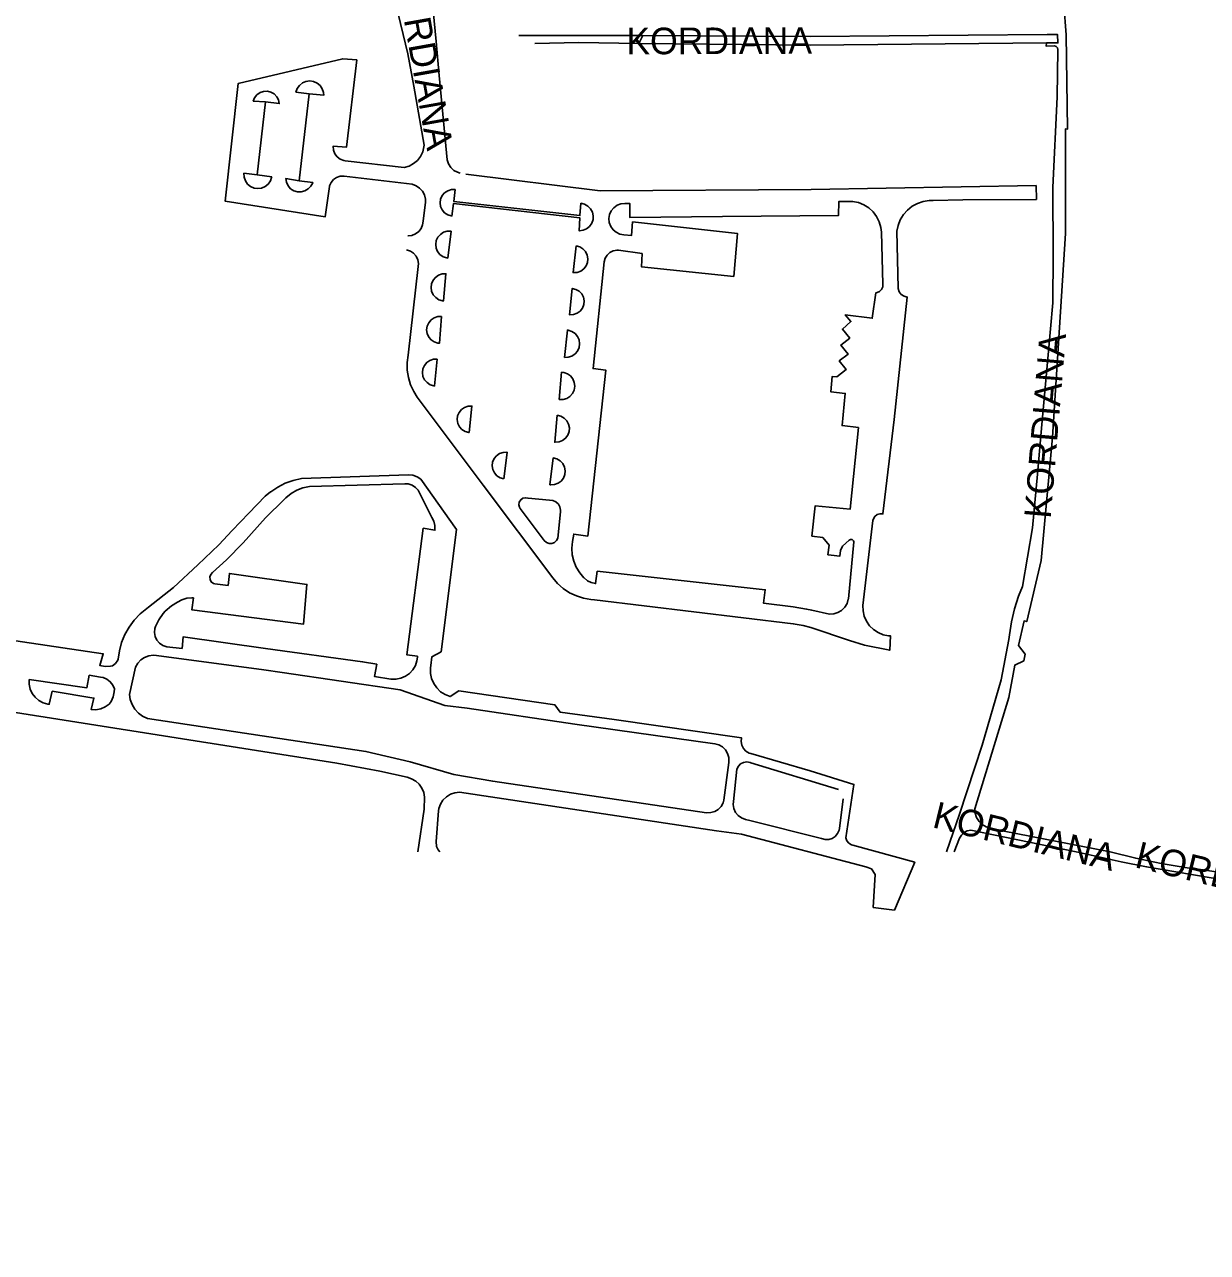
# Model space of a CAD drawing. Extents: x -304109 to -273954, y 21500 to 39796.
# Drawn here: x -292295.5 to -291850.6, y 25849.4 to 26311.2 of the extents above; entities that cross this region are included whole.
import ezdxf

# ---------------------------------------------------------------- set-up
doc = ezdxf.new("R2010")
doc.units = 0
doc.layers.add('krawedzie_ulic', color=7, linetype='Continuous')
doc.layers.add('nazwy_ulic', color=7, linetype='Continuous')

msp = doc.modelspace()

# ---------------------------------------------------------------- linework, layer by layer
at = {"layer": 'krawedzie_ulic'}
for points in [[(-292159.495, 26334.027), (-292151.388, 26300.194), (-292149.157, 26288.05), (-292145.231, 26265.845), (-292145.298, 26265.171), (-292145.755, 26263.321), (-292146.586, 26261.606), (-292147.756, 26260.103), (-292149.214, 26258.876), (-292150.895, 26257.979), (-292152.726, 26257.452), (-292174.943, 26259.952), (-292175.417, 26260.042), (-292176.772, 26260.569), (-292177.933, 26261.444), (-292178.814, 26262.6), (-292179.347, 26263.953), (-292179.494, 26265.399), (-292174.497, 26265.042), (-292170.572, 26297.879), (-292175.836, 26298.326), (-292215.141, 26289.039), (-292220.082, 26244.759), (-292182.516, 26238.812), (-292180.879, 26250.318), (-292180.836, 26250.475), (-292180.25, 26251.78), (-292179.328, 26252.874), (-292178.139, 26253.671), (-292176.777, 26254.11), (-292175.347, 26254.157), (-292149.765, 26251.121), (-292148.257, 26250.586), (-292146.928, 26249.695), (-292145.861, 26248.503), (-292145.121, 26247.084), (-292144.755, 26245.527), (-292144.739, 26244.333), (-292145.617, 26237.279), (-292145.791, 26235.816), (-292146.35, 26234.452), (-292147.253, 26233.289), (-292148.436, 26232.409), (-292149.81, 26231.878), (-292151.277, 26231.735), (-292151.344, 26231.738)], [(-292131.621, 26255.311), (-292132.648, 26255.606), (-292134.039, 26256.351), (-292135.2, 26257.421), (-292136.055, 26258.747), (-292136.551, 26260.245), (-292139.54, 26292.063), (-292140.703, 26304.757), (-292143.806, 26337.403)], [(-291904.673, 26318.809), (-291903.786, 26307.369), (-291903.203, 26271.844), (-291904.042, 26271.917), (-291904.034, 26250), (-291903.952, 26232.658), (-291908.877, 26155.981), (-291913.2, 26109.572), (-291918.594, 26086.609), (-291919.589, 26086.877), (-291921.639, 26077.606), (-291919.235, 26074.426), (-291919.713, 26071.848), (-291923.127, 26070.278), (-291925.268, 26058.027), (-291938.114, 26016.176), (-291937.963, 26014.573), (-291937.425, 26012.949), (-291936.525, 26011.494), (-291935.313, 26010.286), (-291933.854, 26009.392), (-291932.228, 26008.86), (-291887.15, 26000), (-291877.61, 25997.63), (-291867.982, 25995.649), (-291858.281, 25994.062), (-291852.237, 25993.277), (-291815.207, 25987.457)], [(-292109.63, 26307.04), (-292062.966, 26307.004)], [(-292062.966, 26307.004), (-292064.531, 26303.999)], [(-291911.12, 26304.312), (-291906.849, 26304.254), (-291906.964, 26307.407), (-291910.955, 26307.416), (-292000, 26306.64), (-292062.966, 26307.004)], [(-292064.531, 26303.999), (-292087.064, 26304.489), (-292103.6, 26304.108)], [(-292064.531, 26303.999), (-292000.033, 26303.484), (-291911.12, 26304.312)], [(-291911.12, 26304.312), (-291911.267, 26303.015), (-291908.192, 26303.18), (-291907.511, 26302.977), (-291907.041, 26302.443), (-291906.927, 26301.742), (-291906.939, 26301.659), (-291907.195, 26284.06), (-291908.772, 26249.953), (-291908.628, 26224.462), (-291908.82, 26206.571), (-291910.536, 26186.917), (-291912.874, 26160.784), (-291914.496, 26142.129), (-291916.405, 26121.898), (-291920.127, 26099.866), (-291921.695, 26096.136), (-291923.228, 26091.391), (-291924.376, 26086.538), (-291925.132, 26081.609), (-291925.302, 26079.88), (-291928.222, 26064.69), (-291935.326, 26040.127), (-291943.889, 26014.248), (-291948.727, 26000)], [(-292188.463, 26285.141), (-292193.459, 26285.766), (-292192.974, 26287.132), (-292192.136, 26288.314), (-292191.008, 26289.223), (-292189.675, 26289.791), (-292188.238, 26289.975), (-292186.805, 26289.761), (-292185.484, 26289.165), (-292184.375, 26288.232), (-292183.562, 26287.033), (-292183.106, 26285.658), (-292183.02, 26284.605), (-292188.463, 26285.141)], [(-292204.88, 26282.105), (-292209.52, 26282.373), (-292208.982, 26283.676), (-292208.101, 26284.776), (-292206.948, 26285.586), (-292205.614, 26286.042), (-292204.207, 26286.106), (-292202.837, 26285.775), (-292201.614, 26285.073), (-292200.637, 26284.058), (-292199.982, 26282.81), (-292199.705, 26281.48), (-292204.88, 26282.105)], [(-292192.21, 26252.461), (-292188.463, 26285.141)], [(-292208.003, 26254.604), (-292204.88, 26282.105)], [(-292208.003, 26254.604), (-292202.56, 26253.889), (-292202.591, 26253.721), (-292203.068, 26252.354), (-292203.899, 26251.168), (-292205.021, 26250.254), (-292206.351, 26249.68), (-292207.786, 26249.489), (-292209.219, 26249.697), (-292210.541, 26250.287), (-292211.653, 26251.214), (-292212.47, 26252.41), (-292212.931, 26253.783), (-292213, 26255.229), (-292208.003, 26254.604)], [(-292129.556, 26254.956), (-292079.086, 26248.622), (-291999.64, 26249.101), (-291915.084, 26250.605), (-291914.941, 26245.446), (-291942.647, 26245.207), (-291953.804, 26244.968), (-291955.33, 26244.969), (-291957.574, 26244.637), (-291959.726, 26243.916), (-291961.718, 26242.83), (-291963.488, 26241.412), (-291964.983, 26239.705), (-291966.155, 26237.762), (-291966.968, 26235.645), (-291967.398, 26233.417), (-291966.969, 26212.047), (-291966.942, 26211.873), (-291966.53, 26210.692), (-291965.769, 26209.7), (-291964.735, 26208.998), (-291963.532, 26208.655), (-291968.508, 26162.584), (-291972.703, 26127.121), (-291973.801, 26127.184), (-291974.85, 26126.854), (-291975.713, 26126.173), (-291976.279, 26125.229), (-291976.427, 26124.685), (-291980.191, 26092.716), (-291980.14, 26090.652), (-291979.692, 26088.635), (-291978.865, 26086.743), (-291977.69, 26085.045), (-291976.21, 26083.605), (-291974.481, 26082.476), (-291972.567, 26081.701), (-291970.539, 26081.309), (-291969.785, 26081.264), (-291970.119, 26075.865), (-291979.619, 26077.728), (-291985.3, 26079.496), (-291999.808, 26084.411), (-292002.712, 26085.2), (-292006.422, 26085.836), (-292081.18, 26094.852), (-292082.477, 26094.934), (-292085.276, 26095.403), (-292087.982, 26096.261), (-292090.541, 26097.489), (-292092.902, 26099.065), (-292095.018, 26100.957), (-292096.848, 26103.127), (-292123.004, 26137.998), (-292147.81, 26171.078), (-292149.115, 26173.125), (-292150.313, 26175.692), (-292151.137, 26178.402), (-292151.572, 26181.2), (-292151.609, 26184.032), (-292151.247, 26186.841), (-292147.431, 26220.179), (-292147.359, 26221.259), (-292147.605, 26222.719), (-292148.232, 26224.059), (-292149.193, 26225.185), (-292150.419, 26226.013), (-292151.822, 26226.484)], [(-292192.21, 26252.461), (-292187.124, 26251.746), (-292187.153, 26251.663), (-292187.82, 26250.385), (-292188.812, 26249.338), (-292190.052, 26248.601), (-292191.446, 26248.232), (-292192.888, 26248.258), (-292194.268, 26248.678), (-292195.481, 26249.458), (-292196.434, 26250.54), (-292197.055, 26251.842), (-292197.296, 26253.264), (-292192.21, 26252.461)], [(-292133.57, 26249.109), (-292134.981, 26249.093), (-292136.332, 26248.683), (-292137.515, 26247.912), (-292138.436, 26246.842), (-292139.021, 26245.558), (-292139.224, 26244.161), (-292139.03, 26242.763), (-292138.453, 26241.475), (-292137.539, 26240.399), (-292136.362, 26239.621), (-292135.014, 26239.202), (-292134.811, 26239.174), (-292134.161, 26243.887), (-292086.737, 26238.493), (-292086.948, 26233.648), (-292086.855, 26233.646), (-292085.431, 26233.822), (-292084.11, 26234.384), (-292082.995, 26235.286), (-292082.17, 26236.46), (-292081.7, 26237.816), (-292081.62, 26239.248), (-292081.937, 26240.648), (-292082.626, 26241.906), (-292083.634, 26242.927), (-292084.885, 26243.631), (-292086.28, 26243.965), (-292086.618, 26239.312), (-292134.086, 26244.681), (-292133.57, 26249.109)], [(-292089.444, 26116.71), (-292089.682, 26114.25), (-292089.52, 26111.784), (-292088.963, 26109.376), (-292088.026, 26107.089), (-292086.733, 26104.982), (-292085.117, 26103.112), (-292085.053, 26103.049), (-292083.822, 26101.995), (-292082.372, 26101.272), (-292080.789, 26100.926), (-292080.723, 26100.92), (-292080.102, 26105.553), (-292016.924, 26098.591), (-292017.544, 26093.527), (-292006.47, 26092.237), (-292001.392, 26091.35), (-291999.474, 26090.908), (-291992.83, 26089.434), (-291991.186, 26089.528), (-291989.613, 26090.014), (-291988.203, 26090.863), (-291987.039, 26092.027), (-291986.188, 26093.436), (-291985.7, 26095.009), (-291985.67, 26095.191), (-291983.596, 26116.606), (-291983.733, 26117.028), (-291984.209, 26117.459), (-291984.846, 26117.535), (-291985.41, 26117.227), (-291987.844, 26115.053), (-291988.632, 26113.381), (-291988.918, 26111.207), (-291992.14, 26111.642), (-291993.358, 26111.786), (-291992.88, 26115.402), (-291995.291, 26118.292), (-291999.396, 26118.77), (-291998.109, 26130.196), (-291985.03, 26128.858), (-291981.88, 26159.601), (-291988.014, 26160.365), (-291986.845, 26172.426), (-291992.334, 26173.071), (-291991.833, 26178.804), (-291989.995, 26178.709), (-291986.543, 26181.402), (-291989.095, 26184.689), (-291985.777, 26187.197), (-291988.493, 26190.623), (-291985.175, 26193.25), (-291987.944, 26196.642), (-291984.703, 26199.454), (-291986.827, 26202.01), (-291976.664, 26200.698), (-291975.322, 26210.327), (-291974.898, 26210.388), (-291973.931, 26210.807), (-291973.188, 26211.554), (-291972.773, 26212.523), (-291972.745, 26213.576), (-291973.223, 26233.139), (-291973.436, 26234.867), (-291974.055, 26236.99), (-291975.046, 26238.967), (-291976.376, 26240.734), (-291978.002, 26242.233), (-291979.871, 26243.415), (-291981.923, 26244.241), (-291984.089, 26244.686), (-291989.285, 26244.588), (-291989.381, 26239.381), (-292033.008, 26239.008), (-292067.911, 26238.674), (-292067.911, 26243.929), (-292069.794, 26243.904), (-292071.252, 26243.742), (-292072.68, 26243.195), (-292073.919, 26242.297), (-292074.884, 26241.109), (-292075.51, 26239.713), (-292075.754, 26238.203), (-292075.601, 26236.681), (-292075.059, 26235.25), (-292074.167, 26234.007), (-292072.984, 26233.037), (-292071.59, 26232.405), (-292070.081, 26232.154), (-292067.255, 26231.817), (-292066.825, 26236.928), (-292027.323, 26232.536), (-292028.802, 26216.438), (-292063.519, 26220.118), (-292063.233, 26225.134)], [(-292135.121, 26233.455), (-292136.546, 26233.443), (-292137.912, 26233.037), (-292139.112, 26232.269), (-292140.053, 26231.199), (-292140.662, 26229.91), (-292140.89, 26228.503), (-292140.72, 26227.089), (-292140.166, 26225.776), (-292139.27, 26224.668), (-292138.103, 26223.85), (-292136.755, 26223.388), (-292136.362, 26223.328), (-292135.121, 26233.455)], [(-292088.093, 26227.916), (-292086.724, 26227.55), (-292085.51, 26226.818), (-292084.548, 26225.777), (-292083.912, 26224.51), (-292083.655, 26223.116), (-292083.795, 26221.705), (-292084.321, 26220.389), (-292085.193, 26219.272), (-292086.341, 26218.44), (-292087.675, 26217.961), (-292089.09, 26217.871), (-292089.239, 26217.885), (-292088.093, 26227.916)], [(-292077.148, 26223.299), (-292077.526, 26221.932), (-292081.693, 26181.779), (-292076.92, 26181.206), (-292083.689, 26118.799), (-292088.94, 26119.563), (-292089.444, 26116.71)], [(-292063.233, 26225.134), (-292072.181, 26226.326), (-292072.686, 26226.334), (-292074.082, 26226.087), (-292075.356, 26225.462), (-292076.405, 26224.508), (-292077.148, 26223.299)], [(-292137.971, 26207.239), (-292137.029, 26217.451), (-292138.456, 26217.383), (-292139.809, 26216.923), (-292140.983, 26216.109), (-292141.887, 26215.002), (-292142.45, 26213.688), (-292142.629, 26212.271), (-292142.41, 26210.859), (-292141.809, 26209.562), (-292140.875, 26208.481), (-292139.679, 26207.7), (-292138.313, 26207.279), (-292137.971, 26207.239)], [(-292090.519, 26202.044), (-292089.523, 26211.93), (-292088.158, 26211.593), (-292086.942, 26210.886), (-292085.973, 26209.867), (-292085.328, 26208.618), (-292085.059, 26207.238), (-292085.188, 26205.837), (-292085.703, 26204.529), (-292086.565, 26203.418), (-292087.703, 26202.592), (-292089.027, 26202.119), (-292090.431, 26202.036), (-292090.519, 26202.044)], [(-292137.971, 26207.239), (-292137.888, 26207.229)], [(-292137.971, 26207.239), (-292137.971, 26207.236)], [(-292138.651, 26201.345), (-292140.067, 26201.319), (-292141.419, 26200.901), (-292142.602, 26200.122), (-292143.521, 26199.045), (-292144.105, 26197.755), (-292144.306, 26196.353), (-292144.109, 26194.951), (-292143.529, 26193.659), (-292142.613, 26192.579), (-292141.433, 26191.797), (-292140.082, 26191.374), (-292139.511, 26191.314), (-292138.651, 26201.345)], [(-292092.48, 26185.974), (-292091.044, 26186.031), (-292089.678, 26186.48), (-292088.488, 26187.287), (-292087.565, 26188.388), (-292086.979, 26189.701), (-292086.776, 26191.124), (-292086.971, 26192.548), (-292087.549, 26193.864), (-292088.466, 26194.971), (-292089.651, 26195.785), (-292091.014, 26196.241), (-292091.335, 26196.291), (-292092.48, 26185.974)], [(-292140.274, 26185.391), (-292141.696, 26185.337), (-292143.048, 26184.891), (-292144.224, 26184.088), (-292145.131, 26182.991), (-292145.699, 26181.686), (-292145.884, 26180.275), (-292145.67, 26178.867), (-292145.076, 26177.574), (-292144.146, 26176.496), (-292142.954, 26175.718), (-292141.594, 26175.3), (-292141.324, 26175.264), (-292140.274, 26185.391)], [(-292094.39, 26170.115), (-292092.954, 26170.142), (-292091.581, 26170.561), (-292090.376, 26171.342), (-292089.431, 26172.423), (-292088.819, 26173.723), (-292088.588, 26175.14), (-292088.754, 26176.566), (-292089.306, 26177.892), (-292090.201, 26179.015), (-292091.369, 26179.85), (-292092.722, 26180.332), (-292093.53, 26180.433), (-292094.39, 26170.115)], [(-292128.287, 26157.722), (-292127.283, 26167.706), (-292128.695, 26167.648), (-292130.035, 26167.199), (-292131.196, 26166.393), (-292132.087, 26165.296), (-292132.636, 26163.995), (-292132.801, 26162.591), (-292132.567, 26161.197), (-292131.955, 26159.924), (-292131.011, 26158.872), (-292129.812, 26158.125), (-292128.452, 26157.741), (-292128.287, 26157.722)], [(-292095.164, 26164.234), (-292093.782, 26163.896), (-292092.547, 26163.189), (-292091.557, 26162.167), (-292090.888, 26160.911), (-292090.594, 26159.519), (-292090.696, 26158.1), (-292091.188, 26156.765), (-292092.03, 26155.618), (-292093.157, 26154.75), (-292094.481, 26154.227), (-292095.897, 26154.092), (-292096.119, 26154.107), (-292095.164, 26164.234)], [(-292128.287, 26157.722), (-292128.286, 26157.722)], [(-292115.305, 26140.35), (-292116.663, 26140.738), (-292117.859, 26141.489), (-292118.798, 26142.544), (-292119.406, 26143.82), (-292119.633, 26145.214), (-292119.463, 26146.616), (-292118.908, 26147.915), (-292118.013, 26149.007), (-292116.848, 26149.807), (-292115.507, 26150.25), (-292114.095, 26150.301), (-292113.969, 26150.286), (-292115.305, 26140.35)], [(-292097.92, 26138.056), (-292096.691, 26148.184), (-292095.314, 26147.816), (-292094.093, 26147.082), (-292093.122, 26146.039), (-292092.478, 26144.768), (-292092.21, 26143.369), (-292092.34, 26141.95), (-292092.858, 26140.622), (-292093.722, 26139.489), (-292094.866, 26138.64), (-292096.2, 26138.14), (-292097.621, 26138.028), (-292097.932, 26138.057)], [(-292302.229, 26079.957), (-292265.937, 26074.563), (-292267.226, 26070.12), (-292265.225, 26069.802), (-292263.201, 26069.881), (-292262.405, 26070.024), (-292261.304, 26070.917), (-292260.496, 26072.081), (-292260.305, 26072.508), (-292259.855, 26075.696), (-292259.014, 26078.803), (-292257.794, 26081.782), (-292256.215, 26084.587), (-292254.3, 26087.175), (-292252.079, 26089.505), (-292249.587, 26091.543), (-292248.867, 26092.042), (-292239.486, 26099.513), (-292230.369, 26108.017), (-292222.409, 26115.545), (-292217.496, 26120.935), (-292211.207, 26127.415), (-292205.012, 26133.755), (-292203.055, 26135.38), (-292202.943, 26135.466), (-292200.296, 26137.249), (-292197.446, 26138.687), (-292194.44, 26139.757), (-292191.323, 26140.443), (-292151.114, 26141.828), (-292149.435, 26141.641), (-292147.846, 26141.066), (-292146.507, 26140.193), (-292133.103, 26121.209), (-292138.871, 26075.275), (-292142.308, 26073.412), (-292142.767, 26070.132), (-292142.893, 26069.179), (-292142.863, 26067.157), (-292142.437, 26065.181), (-292141.631, 26063.327), (-292140.477, 26061.667), (-292139.019, 26060.266), (-292137.315, 26059.179), (-292135.43, 26058.448), (-292132.232, 26060.55), (-292096.031, 26055.297), (-292094.074, 26052.574), (-292073.795, 26049.769), (-292025.863, 26042.903), (-292026.015, 26041.521), (-292025.77, 26040.152), (-292025.147, 26038.908), (-292024.197, 26037.892), (-292022.999, 26037.186), (-292022.379, 26036.98), (-292000.035, 26030.522)], [(-292204.873, 26076.57), (-292168.405, 26071.506), (-292163.053, 26070.609), (-292163.865, 26065.928), (-292157.707, 26065.02), (-292155.836, 26064.972), (-292153.997, 26065.321), (-292152.274, 26066.051), (-292150.745, 26067.131), (-292149.479, 26068.51), (-292148.534, 26070.125), (-292147.953, 26071.905), (-292147.779, 26073.189), (-292147.738, 26073.604), (-292151.699, 26074.082), (-292145.599, 26121.729), (-292141.16, 26121.013), (-292141.201, 26122.746), (-292141.638, 26124.423), (-292142.303, 26125.74), (-292147.447, 26136), (-292148.472, 26137.124), (-292149.753, 26137.944), (-292151.203, 26138.402), (-292152.507, 26138.484), (-292188.363, 26137.433), (-292190.799, 26136.932), (-292193.123, 26136.047), (-292195.276, 26134.802), (-292197.202, 26133.228), (-292197.9, 26132.513), (-292204.917, 26125.634), (-292213.341, 26116.215), (-292219.547, 26109.813), (-292224.845, 26105.036), (-292225.499, 26104.32), (-292225.812, 26103.403), (-292225.733, 26102.436), (-292225.274, 26101.582), (-292224.512, 26100.983), (-292223.938, 26100.784), (-292218.974, 26100.211), (-292218.449, 26104.749), (-292189.312, 26100.644), (-292190.558, 26085.693), (-292232.662, 26091.103), (-292232.033, 26095.509), (-292232.567, 26095.538), (-292234.492, 26095.388), (-292236.345, 26094.845), (-292238.047, 26093.933), (-292240.241, 26092.531), (-292242.677, 26090.541), (-292243.415, 26089.675), (-292245.024, 26087.354), (-292246.29, 26084.829), (-292246.534, 26084.001), (-292246.652, 26082.496), (-292246.373, 26081.011), (-292245.715, 26079.652), (-292244.725, 26078.512), (-292243.471, 26077.67), (-292242.041, 26077.185), (-292236.283, 26076.515), (-292235.853, 26080.958), (-292204.873, 26076.57)], [(-292098.031, 26132.262), (-292096.802, 26132.163), (-292095.669, 26131.678), (-292094.749, 26130.858), (-292094.137, 26129.787), (-292093.898, 26128.578), (-292093.927, 26127.963), (-292094.977, 26118.027), (-292095.432, 26117.08), (-292096.21, 26116.354), (-292097.2, 26115.962), (-292098.264, 26115.96), (-292099.255, 26116.348), (-292100.036, 26117.072), (-292109.104, 26129.205), (-292109.364, 26129.638), (-292109.602, 26130.606), (-292109.443, 26131.589), (-292108.914, 26132.434), (-292108.098, 26133.005), (-292107.124, 26133.214), (-292106.145, 26133.026), (-292098.031, 26132.262)], [(-292256.018, 26059.172), (-292253.733, 26069.51), (-292252.921, 26070.991), (-292251.785, 26072.24), (-292250.388, 26073.188), (-292248.808, 26073.782), (-292247.132, 26073.989), (-292245.908, 26073.889), (-292205.481, 26068.514), (-292198.629, 26067.515), (-292154.223, 26060.927), (-292137.48, 26055.105), (-292129.105, 26054.11), (-292088.577, 26048.096), (-292035.887, 26040.706), (-292034.374, 26040.272), (-292033.019, 26039.472), (-292031.908, 26038.358), (-292031.113, 26037), (-292030.684, 26035.486), (-292030.649, 26033.912), (-292030.684, 26033.635), (-292032.501, 26019.483), (-292032.802, 26018.48), (-292033.555, 26017.128), (-292034.627, 26016.013), (-292035.949, 26015.209), (-292037.433, 26014.769), (-292038.979, 26014.723), (-292119.402, 26026.604), (-292134.089, 26029.157), (-292150.461, 26033.886), (-292167.138, 26037.797), (-292249.287, 26050.157), (-292251.107, 26051.016), (-292252.721, 26052.218), (-292254.066, 26053.714), (-292255.09, 26055.446), (-292255.752, 26057.347), (-292256.018, 26059.172)], [(-292293.788, 26064.88), (-292272.086, 26061.777), (-292271.179, 26066.458), (-292266.979, 26065.742), (-292265.946, 26065.552), (-292264.515, 26064.95), (-292263.284, 26064.004), (-292262.334, 26062.776), (-292261.728, 26061.347), (-292261.768, 26060.151), (-292262.155, 26058.276), (-292262.922, 26056.522), (-292263.759, 26055.623), (-292265.217, 26054.547), (-292266.875, 26053.816), (-292268.652, 26053.465), (-292270.463, 26053.512), (-292269.461, 26057.859), (-292285.118, 26060.439), (-292286.263, 26055.566), (-292286.785, 26055.632), (-292288.547, 26056.113), (-292290.164, 26056.966), (-292291.556, 26058.148), (-292292.659, 26059.605), (-292293.42, 26061.266), (-292293.803, 26063.053), (-292293.788, 26064.88)], [(-292331.634, 25840.87), (-292320.559, 25929.44), (-292316.93, 25965.055), (-292314.587, 25997.255), (-292314.451, 26000), (-292313.585, 26025.727), (-292313.491, 26049.931), (-292306.244, 26053.55), (-292178.094, 26033.443), (-292161.912, 26030.404), (-292151.66, 26028.072), (-292149.948, 26027.546), (-292148.395, 26026.654), (-292147.078, 26025.441), (-292146.062, 26023.966), (-292145.398, 26022.303), (-292145.122, 26020.616), (-292145.265, 26016.078), (-292147.601, 25999.998)], [(-291987.577, 26020.022), (-291989.056, 26008.795), (-291989.174, 26008.181), (-291989.711, 26006.919), (-291990.587, 26005.864), (-291991.73, 26005.106), (-291993.042, 26004.707), (-291994.413, 26004.701), (-291995.728, 26005.09), (-292022.761, 26011.879), (-292024.386, 26012.222), (-292025.833, 26012.779), (-292027.089, 26013.686), (-292028.074, 26014.883), (-292028.72, 26016.292), (-292028.986, 26017.819), (-292028.921, 26019.005), (-292027.584, 26031.113), (-292027.048, 26032.228), (-292026.186, 26033.116), (-292025.086, 26033.685), (-292023.864, 26033.876), (-292022.643, 26033.67), (-292022.333, 26033.549), (-291989.342, 26023.499)], [(-292000.035, 26030.522), (-291983.614, 26025.401), (-291986.622, 26005.307), (-291986.23, 26004.216), (-291985.493, 26003.322), (-291984.497, 26002.729), (-291984.047, 26002.592)], [(-291984.047, 26002.592), (-291960.722, 25996.101), (-291968.351, 25978.143), (-291976.318, 25979.161), (-291975.64, 25991.545), (-291976.996, 25993.581), (-291979.059, 25994.411), (-292025.845, 26006.626), (-292035.285, 26007.983), (-292131.9, 26022.479), (-292133.677, 26022.281), (-292135.367, 26021.694), (-292136.884, 26020.748), (-292138.154, 26019.488), (-292139.113, 26017.979), (-292139.714, 26016.295), (-292139.871, 26015.409), (-292140.728, 26003.916), (-292140.585, 26002.005), (-292140.012, 26000.811), (-292139.344, 25999.998)], [(-291873.509, 25994.396), (-291883.044, 25996.301), (-291899.964, 26000), (-291939.62, 26008.16), (-291940.961, 26007.916), (-291942.175, 26007.296), (-291943.158, 26006.352), (-291943.827, 26005.164), (-291943.83, 26005.155), (-291945.904, 26000)], [(-291873.459, 25994.396), (-291873.509, 25994.396)], [(-291873.509, 25994.396), (-291815.429, 25984.532), (-291815.266, 25984.431), (-291814.803, 25983.858), (-291814.7, 25983.129)]]:
    msp.add_lwpolyline(points, dxfattribs=at)

# ---------------------------------------------------------------- texts
at = {"layer": 'nazwy_ulic'}
for rotation, p in [(280.07347, (-292156.282, 26332.131)), (0.19284, (-292069.17, 26299.968)), (85.21905, (-291909.606, 26125.145)), (346.3015, (-291954.475, 26009.343)), (346.3015, (-291878.352, 25994.328))]:
    msp.add_text('KORDIANA', height=10, rotation=rotation, dxfattribs=at).set_placement(p)

doc.saveas('drawing.dxf')
